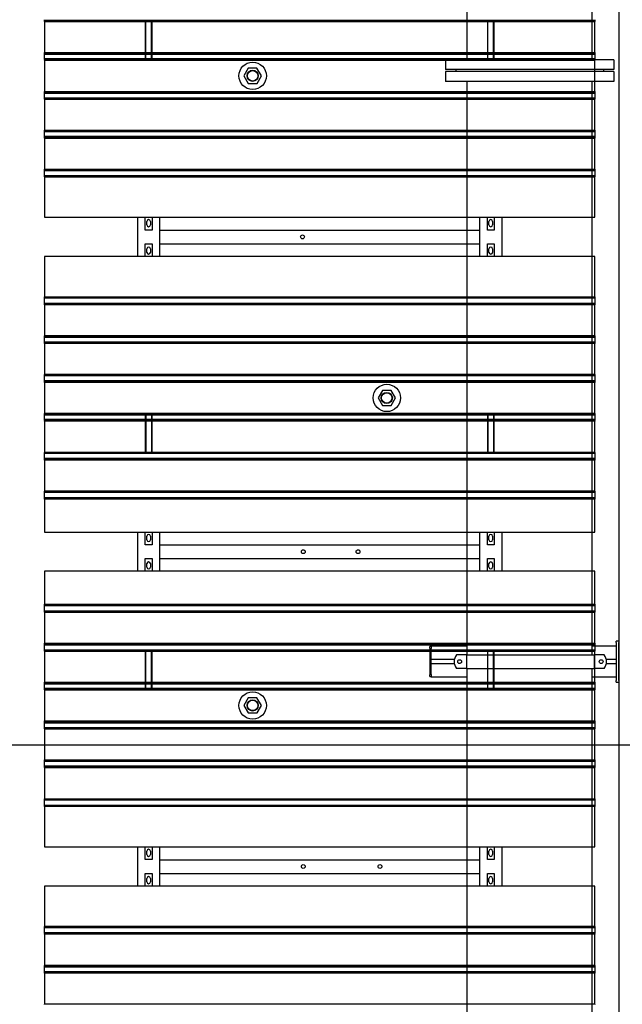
# Model space of a CAD drawing. Extents: x -89225 to 110569, y 13360 to 87647.
# Tile 270 of 478: x 47687 to 49889, y 66316 to 69913. Entities that reach past the tile are written whole.
import ezdxf

# ---------------------------------------------------------------- set-up
doc = ezdxf.new("R2010")
doc.units = 0
doc.layers.add('4', color=4, linetype='Continuous', lineweight=25)
doc.layers.add('Iv-Lines 035', color=4, linetype='Continuous')

# ---------------------------------------------------------------- blocks, each defined once
blk = doc.blocks.new('Leidingwerk beluchtingsinstallatie')
for p, q in [((1296643.7, -934466.8), (1296643.7, -933389.8)), ((1297100.9, -934466.8), (1297100.9, -933389.8)), ((1297179.8, -934466.8), (1296564.8, -934466.8)), ((1296564.8, -934466.8), (1296564.8, -934502.8)), ((1297179.8, -934466.8), (1297179.8, -934502.8)), ((1297179.8, -934502.8), (1296564.8, -934502.8)), ((1297179.8, -934509.8), (1296564.8, -934509.8)), ((1296564.8, -934509.8), (1296564.8, -934545.8)), ((1296602.3, -934502.8), (1296602.3, -934509.8)), ((1297142.3, -934502.8), (1297142.3, -934509.8)), ((1297179.8, -934509.8), (1297179.8, -934545.8)), ((1297179.8, -934545.8), (1296564.8, -934545.8)), ((1296643.7, -936640.6), (1296643.7, -934545.8)), ((1297100.9, -936640.6), (1297100.9, -934545.8)), ((1296507.5, -936616.8), (1296507.5, -936610.8)), ((1296512.5, -936610.8), (1296507.5, -936610.8)), ((1296507.5, -936616.8), (1296507.5, -936713.8)), ((1296512.5, -936607.8), (1296643.7, -936607.8)), ((1296512.5, -936607.8), (1296512.5, -936617.8)), ((1297100.9, -936607.8), (1297187.5, -936607.8)), ((1297197.5, -936590.3), (1297187.5, -936590.3)), ((1297187.5, -936596.3), (1297187.5, -936590.3)), ((1297187.5, -936596.3), (1297187.5, -936734.3)), ((1297197.5, -936590.3), (1297197.5, -936596.3)), ((1297197.5, -936734.3), (1297197.5, -936596.3)), ((1296512.5, -936657.8), (1296512.5, -936617.8)), ((1296633, -936640.6), (1296604.8, -936640.6)), ((1296641, -936640.6), (1296633, -936640.6)), ((1296641, -936640.6), (1296641, -936690.6)), ((1296641, -936640.6), (1297108, -936640.6)), ((1297108, -936640.6), (1297108, -936690.6)), ((1297116, -936640.6), (1297108, -936640.6)), ((1297144.2, -936640.6), (1297116, -936640.6)), ((1296596.8, -936657.8), (1296512.5, -936657.8)), ((1296512.5, -936672.8), (1296512.5, -936657.8)), ((1296512.5, -936712.8), (1296512.5, -936672.8)), ((1296512.5, -936672.8), (1296596.7, -936672.8)), ((1297187.5, -936657.8), (1297152.2, -936657.8)), ((1297152.4, -936672.8), (1297187.5, -936672.8)), ((1296507.5, -936719.8), (1296507.5, -936713.8)), ((1296507.5, -936719.8), (1296512.5, -936719.8)), ((1296512.5, -936712.8), (1296512.5, -936722.8)), ((1296643.7, -936722.8), (1296512.5, -936722.8)), ((1296633, -936690.6), (1296604.8, -936690.6)), ((1296641, -936690.6), (1296633, -936690.6)), ((1296641, -936690.6), (1297108, -936690.6)), ((1296643.7, -939945.6), (1296643.7, -936690.6)), ((1297100.9, -939945.6), (1297100.9, -936690.6)), ((1297187.5, -936722.8), (1297100.9, -936722.8)), ((1297116, -936690.6), (1297108, -936690.6)), ((1297144.2, -936690.6), (1297116, -936690.6)), ((1297187.5, -936740.3), (1297187.5, -936734.3)), ((1297187.5, -936740.3), (1297197.5, -936740.3)), ((1297197.5, -936734.3), (1297197.5, -936740.3))]:
    blk.add_line(p, q)
for centre in [(1296616, -936665.6), (1297133, -936665.6)]:
    blk.add_circle(centre, 7)
for centre, start, end in [((1296636, -936665.6), 141.3178, 218.6822), ((1297113, -936665.6), 321.3178, 38.6822)]:
    blk.add_arc(centre, 40, start, end)
blk = doc.blocks.new('Beluchtingselementen Bosman')
for p, q in [((1287289.4, -868150.8), (1287289.4, -868149.3)), ((1287289.4, -868150.8), (1287289.4, -868152.1)), ((1287289.4, -868150.8), (1289299.4, -868150.8)), ((1287289.4, -868154.9), (1287289.4, -868152.1)), ((1287289.4, -868152.1), (1289299.4, -868152.1)), ((1287289.4, -868155.6), (1287289.4, -868154.9)), ((1287289.4, -868154.9), (1289299.4, -868154.9)), ((1287289.4, -868155.6), (1287289.4, -868269)), ((1287289.4, -868155.6), (1289299.4, -868155.6)), ((1287656.9, -868155.6), (1287656.9, -868269)), ((1287658.9, -868269), (1287658.9, -868155.6)), ((1287679.9, -868269), (1287679.9, -868155.6)), ((1287681.9, -868269), (1287681.9, -868155.6)), ((1288906.9, -868155.6), (1288906.9, -868269)), ((1288908.9, -868269), (1288908.9, -868155.6)), ((1288929.9, -868269), (1288929.9, -868155.6)), ((1288931.9, -868269), (1288931.9, -868155.6)), ((1289299.4, -868149.3), (1289299.4, -868150.8)), ((1289299.4, -868152.1), (1289299.4, -868150.8)), ((1289299.4, -868152.1), (1289299.4, -868154.9)), ((1289299.4, -868154.9), (1289299.4, -868155.6)), ((1289299.4, -868269), (1289299.4, -868155.6)), ((1287289.4, -868269.7), (1287289.4, -868269)), ((1287289.4, -868269), (1289299.4, -868269)), ((1287289.4, -868272.5), (1287289.4, -868269.7)), ((1287289.4, -868269.7), (1289299.4, -868269.7)), ((1287289.4, -868272.5), (1287289.4, -868273.7)), ((1287289.4, -868275.3), (1287289.4, -868273.7)), ((1287289.4, -868273.7), (1289299.4, -868273.7)), ((1287289.4, -868291.3), (1287289.4, -868275.3)), ((1287289.4, -868275.3), (1289299.4, -868275.3)), ((1287656.9, -868275.3), (1287656.9, -868291.3)), ((1287658.9, -868291.3), (1287658.9, -868275.3)), ((1287679.9, -868291.3), (1287679.9, -868275.3)), ((1287681.9, -868291.3), (1287681.9, -868275.3)), ((1288906.9, -868275.3), (1288906.9, -868291.3)), ((1288908.9, -868291.3), (1288908.9, -868275.3)), ((1288929.9, -868291.3), (1288929.9, -868275.3)), ((1288931.9, -868291.3), (1288931.9, -868275.3)), ((1289299.4, -868269), (1289299.4, -868269.7)), ((1289299.4, -868269.7), (1289299.4, -868272.5)), ((1289299.4, -868273.7), (1289299.4, -868272.5)), ((1289299.4, -868273.7), (1289299.4, -868275.3)), ((1289299.4, -868275.3), (1289299.4, -868291.3)), ((1287289.4, -868292.8), (1287289.4, -868291.3)), ((1287289.4, -868291.3), (1289299.4, -868291.3)), ((1287289.4, -868292.8), (1287289.4, -868294.1)), ((1287289.4, -868292.8), (1289299.4, -868292.8)), ((1287289.4, -868296.9), (1287289.4, -868294.1)), ((1287289.4, -868297.6), (1287289.4, -868296.9)), ((1287289.4, -868296.9), (1289299.4, -868296.9)), ((1287289.4, -868297.6), (1287289.4, -868411)), ((1287289.4, -868297.6), (1289299.4, -868297.6)), ((1289299.4, -868291.3), (1289299.4, -868292.8)), ((1289299.4, -868294.1), (1289299.4, -868292.8)), ((1289299.4, -868294.1), (1289299.4, -868296.9)), ((1289299.4, -868296.9), (1289299.4, -868297.6)), ((1289299.4, -868411), (1289299.4, -868297.6)), ((1288033.4, -868326.8), (1288017.6, -868354.4)), ((1288065.2, -868326.7), (1288033.4, -868326.8)), ((1288081.2, -868354.2), (1288065.2, -868326.7)), ((1288017.6, -868354.4), (1288033.6, -868381.9)), ((1288033.6, -868381.9), (1288065.4, -868381.8)), ((1288065.4, -868381.8), (1288081.2, -868354.2)), ((1287289.4, -868411.7), (1287289.4, -868411)), ((1287289.4, -868411), (1289299.4, -868411)), ((1287289.4, -868414.5), (1287289.4, -868411.7)), ((1287289.4, -868411.7), (1289299.4, -868411.7)), ((1287289.4, -868414.5), (1287289.4, -868415.7)), ((1287289.4, -868417.3), (1287289.4, -868415.7)), ((1287289.4, -868415.7), (1289299.4, -868415.7)), ((1287289.4, -868433.3), (1287289.4, -868417.3)), ((1287289.4, -868417.3), (1289299.4, -868417.3)), ((1289299.4, -868411), (1289299.4, -868411.7)), ((1289299.4, -868411.7), (1289299.4, -868414.5)), ((1289299.4, -868415.7), (1289299.4, -868414.5)), ((1289299.4, -868415.7), (1289299.4, -868417.3)), ((1289299.4, -868417.3), (1289299.4, -868433.3)), ((1287289.4, -868434.8), (1287289.4, -868433.3)), ((1287289.4, -868434.8), (1287289.4, -868436.1)), ((1287289.4, -868434.8), (1289299.4, -868434.8)), ((1287289.4, -868438.9), (1287289.4, -868436.1)), ((1287289.4, -868439.6), (1287289.4, -868438.9)), ((1287289.4, -868438.9), (1289299.4, -868438.9)), ((1287289.4, -868439.6), (1287289.4, -868553)), ((1287289.4, -868439.6), (1289299.4, -868439.6)), ((1289299.4, -868433.3), (1289299.4, -868434.8)), ((1289299.4, -868436.1), (1289299.4, -868434.8)), ((1289299.4, -868436.1), (1289299.4, -868438.9)), ((1289299.4, -868438.9), (1289299.4, -868439.6)), ((1289299.4, -868553), (1289299.4, -868439.6)), ((1287289.4, -868553.7), (1287289.4, -868553)), ((1287289.4, -868553), (1289299.4, -868553)), ((1287289.4, -868556.5), (1287289.4, -868553.7)), ((1287289.4, -868553.7), (1289299.4, -868553.7)), ((1287289.4, -868556.5), (1287289.4, -868557.7)), ((1287289.4, -868559.3), (1287289.4, -868557.7)), ((1287289.4, -868557.7), (1289299.4, -868557.7)), ((1287289.4, -868575.3), (1287289.4, -868559.3)), ((1289299.4, -868553), (1289299.4, -868553.7)), ((1289299.4, -868553.7), (1289299.4, -868556.5)), ((1289299.4, -868557.7), (1289299.4, -868556.5)), ((1289299.4, -868557.7), (1289299.4, -868559.3)), ((1289299.4, -868559.3), (1289299.4, -868575.3)), ((1287289.4, -868576.8), (1287289.4, -868575.3)), ((1287289.4, -868575.3), (1289299.4, -868575.3)), ((1287289.4, -868576.8), (1287289.4, -868578.1)), ((1287289.4, -868576.8), (1289299.4, -868576.8)), ((1287289.4, -868580.9), (1287289.4, -868578.1)), ((1287289.4, -868578.1), (1289299.4, -868578.1)), ((1287289.4, -868581.6), (1287289.4, -868580.9)), ((1287289.4, -868580.9), (1289299.4, -868580.9)), ((1287289.4, -868581.6), (1287289.4, -868695)), ((1287289.4, -868581.6), (1289299.4, -868581.6)), ((1289299.4, -868575.3), (1289299.4, -868576.8)), ((1289299.4, -868578.1), (1289299.4, -868576.8)), ((1289299.4, -868578.1), (1289299.4, -868580.9)), ((1289299.4, -868580.9), (1289299.4, -868581.6)), ((1289299.4, -868695), (1289299.4, -868581.6)), ((1287289.4, -868695.7), (1287289.4, -868695)), ((1287289.4, -868695), (1289299.4, -868695)), ((1287289.4, -868698.5), (1287289.4, -868695.7)), ((1287289.4, -868695.7), (1289299.4, -868695.7)), ((1287289.4, -868698.5), (1287289.4, -868699.7)), ((1287289.4, -868698.5), (1289299.4, -868698.5)), ((1287289.4, -868701.3), (1287289.4, -868699.7)), ((1287289.4, -868699.7), (1289299.4, -868699.7)), ((1287289.4, -868717.3), (1287289.4, -868701.3)), ((1289299.4, -868695), (1289299.4, -868695.7)), ((1289299.4, -868695.7), (1289299.4, -868698.5)), ((1289299.4, -868699.7), (1289299.4, -868698.5)), ((1289299.4, -868699.7), (1289299.4, -868701.3)), ((1289299.4, -868701.3), (1289299.4, -868717.3)), ((1287289.4, -868718.8), (1287289.4, -868717.3)), ((1287289.4, -868718.8), (1287289.4, -868720.1)), ((1287289.4, -868718.8), (1289299.4, -868718.8)), ((1287289.4, -868722.9), (1287289.4, -868720.1)), ((1287289.4, -868723.6), (1287289.4, -868722.9)), ((1287289.4, -868722.9), (1289299.4, -868722.9)), ((1287289.4, -868723.6), (1287289.4, -868871.1)), ((1289299.4, -868717.3), (1289299.4, -868718.8)), ((1289299.4, -868720.1), (1289299.4, -868718.8)), ((1289299.4, -868720.1), (1289299.4, -868722.9)), ((1289299.4, -868722.9), (1289299.4, -868723.6)), ((1289299.4, -868871.1), (1289299.4, -868723.6)), ((1287289.4, -868871.1), (1289299.4, -868871.1)), ((1287629.4, -869014.3), (1287629.4, -868871.1)), ((1287656.9, -868917.7), (1287656.9, -868871.1)), ((1287662.9, -868899.1), (1287662.9, -868886.1)), ((1287675.9, -868886.1), (1287675.9, -868899.1)), ((1287681.9, -868871.1), (1287681.9, -868917.7)), ((1287709.4, -868871.1), (1287709.4, -869014.3)), ((1288879.4, -869014.3), (1288879.4, -868871.1)), ((1288906.9, -868917.7), (1288906.9, -868871.1)), ((1288912.9, -868899.1), (1288912.9, -868886.1)), ((1288925.9, -868886.1), (1288925.9, -868899.1)), ((1288931.9, -868871.1), (1288931.9, -868917.7)), ((1288959.4, -868871.1), (1288959.4, -869014.3)), ((1287681.9, -868917.7), (1287656.9, -868917.7)), ((1287709.4, -868917.8), (1288879.4, -868917.8)), ((1287709.4, -868923.8), (1287709.4, -868967.8)), ((1288879.4, -868967.8), (1288879.4, -868923.8)), ((1288931.9, -868917.7), (1288906.9, -868917.7)), ((1287656.9, -869014.3), (1287656.9, -868967.7)), ((1287656.9, -868967.7), (1287681.9, -868967.7)), ((1287662.9, -868999.3), (1287662.9, -868986.3)), ((1287675.9, -868986.3), (1287675.9, -868999.3)), ((1287681.9, -868967.7), (1287681.9, -869014.3)), ((1287709.4, -868967.8), (1288879.4, -868967.8)), ((1288906.9, -869014.3), (1288906.9, -868967.7)), ((1288906.9, -868967.7), (1288931.9, -868967.7)), ((1288912.9, -868999.3), (1288912.9, -868986.3)), ((1288925.9, -868986.3), (1288925.9, -868999.3)), ((1288931.9, -868967.7), (1288931.9, -869014.3)), ((1289299.4, -869014.3), (1287289.4, -869014.3)), ((1287289.4, -869014.3), (1287289.4, -869161.8)), ((1289299.4, -869161.8), (1289299.4, -869014.3)), ((1287289.4, -869162.5), (1287289.4, -869161.8)), ((1287289.4, -869165.3), (1287289.4, -869162.5)), ((1289299.4, -869162.5), (1287289.4, -869162.5)), ((1287289.4, -869165.3), (1287289.4, -869166.5)), ((1287289.4, -869168.1), (1287289.4, -869166.5)), ((1289299.4, -869166.5), (1287289.4, -869166.5)), ((1287289.4, -869184.1), (1287289.4, -869168.1)), ((1289299.4, -869161.8), (1289299.4, -869162.5)), ((1289299.4, -869162.5), (1289299.4, -869165.3)), ((1289299.4, -869166.5), (1289299.4, -869165.3)), ((1289299.4, -869166.5), (1289299.4, -869168.1)), ((1289299.4, -869168.1), (1289299.4, -869184.1)), ((1287289.4, -869185.6), (1287289.4, -869184.1)), ((1287289.4, -869185.6), (1287289.4, -869186.9)), ((1289299.4, -869185.6), (1287289.4, -869185.6)), ((1287289.4, -869189.7), (1287289.4, -869186.9)), ((1289299.4, -869186.9), (1287289.4, -869186.9)), ((1287289.4, -869190.4), (1287289.4, -869189.7)), ((1289299.4, -869189.7), (1287289.4, -869189.7)), ((1287289.4, -869190.4), (1287289.4, -869303.8)), ((1289299.4, -869190.4), (1287289.4, -869190.4)), ((1289299.4, -869184.1), (1289299.4, -869185.6)), ((1289299.4, -869186.9), (1289299.4, -869185.6)), ((1289299.4, -869186.9), (1289299.4, -869189.7)), ((1289299.4, -869189.7), (1289299.4, -869190.4)), ((1289299.4, -869303.8), (1289299.4, -869190.4)), ((1287289.4, -869304.5), (1287289.4, -869303.8)), ((1289299.4, -869303.8), (1287289.4, -869303.8)), ((1287289.4, -869307.3), (1287289.4, -869304.5)), ((1289299.4, -869304.5), (1287289.4, -869304.5)), ((1287289.4, -869307.3), (1287289.4, -869308.5)), ((1289299.4, -869307.3), (1287289.4, -869307.3)), ((1287289.4, -869310.1), (1287289.4, -869308.5)), ((1289299.4, -869308.5), (1287289.4, -869308.5)), ((1287289.4, -869326.1), (1287289.4, -869310.1)), ((1289299.4, -869310.1), (1287289.4, -869310.1)), ((1289299.4, -869303.8), (1289299.4, -869304.5)), ((1289299.4, -869304.5), (1289299.4, -869307.3)), ((1289299.4, -869308.5), (1289299.4, -869307.3)), ((1289299.4, -869308.5), (1289299.4, -869310.1)), ((1289299.4, -869310.1), (1289299.4, -869326.1)), ((1287289.4, -869327.6), (1287289.4, -869326.1)), ((1287289.4, -869327.6), (1287289.4, -869328.9)), ((1289299.4, -869327.6), (1287289.4, -869327.6)), ((1287289.4, -869331.7), (1287289.4, -869328.9)), ((1287289.4, -869332.4), (1287289.4, -869331.7)), ((1289299.4, -869331.7), (1287289.4, -869331.7)), ((1287289.4, -869332.4), (1287289.4, -869445.8)), ((1289299.4, -869332.4), (1287289.4, -869332.4)), ((1289299.4, -869326.1), (1289299.4, -869327.6)), ((1289299.4, -869328.9), (1289299.4, -869327.6)), ((1289299.4, -869328.9), (1289299.4, -869331.7)), ((1289299.4, -869331.7), (1289299.4, -869332.4)), ((1289299.4, -869445.8), (1289299.4, -869332.4)), ((1287289.4, -869446.5), (1287289.4, -869445.8)), ((1289299.4, -869445.8), (1287289.4, -869445.8)), ((1287289.4, -869449.3), (1287289.4, -869446.5)), ((1289299.4, -869446.5), (1287289.4, -869446.5)), ((1287289.4, -869449.3), (1287289.4, -869450.5)), ((1287289.4, -869452.1), (1287289.4, -869450.5)), ((1289299.4, -869450.5), (1287289.4, -869450.5)), ((1287289.4, -869468.1), (1287289.4, -869452.1)), ((1289299.4, -869445.8), (1289299.4, -869446.5)), ((1289299.4, -869446.5), (1289299.4, -869449.3)), ((1289299.4, -869450.5), (1289299.4, -869449.3)), ((1289299.4, -869450.5), (1289299.4, -869452.1)), ((1289299.4, -869452.1), (1289299.4, -869468.1)), ((1287289.4, -869469.6), (1287289.4, -869468.1)), ((1289299.4, -869468.1), (1287289.4, -869468.1)), ((1287289.4, -869469.6), (1287289.4, -869470.9)), ((1289299.4, -869469.6), (1287289.4, -869469.6)), ((1287289.4, -869473.7), (1287289.4, -869470.9)), ((1287289.4, -869474.4), (1287289.4, -869473.7)), ((1289299.4, -869473.7), (1287289.4, -869473.7)), ((1287289.4, -869474.4), (1287289.4, -869587.8)), ((1289299.4, -869474.4), (1287289.4, -869474.4)), ((1289299.4, -869468.1), (1289299.4, -869469.6)), ((1289299.4, -869470.9), (1289299.4, -869469.6)), ((1289299.4, -869470.9), (1289299.4, -869473.7)), ((1289299.4, -869473.7), (1289299.4, -869474.4)), ((1289299.4, -869587.8), (1289299.4, -869474.4)), ((1288523.4, -869503.6), (1288507.6, -869531.2)), ((1288507.6, -869531.2), (1288523.6, -869558.7)), ((1288555.2, -869503.5), (1288523.4, -869503.6)), ((1288571.2, -869531), (1288555.2, -869503.5)), ((1288555.4, -869558.6), (1288571.2, -869531)), ((1288523.6, -869558.7), (1288555.4, -869558.6)), ((1287289.4, -869588.5), (1287289.4, -869587.8)), ((1289299.4, -869587.8), (1287289.4, -869587.8)), ((1287289.4, -869591.3), (1287289.4, -869588.5)), ((1289299.4, -869588.5), (1287289.4, -869588.5)), ((1287289.4, -869591.3), (1287289.4, -869592.5)), ((1287289.4, -869594.1), (1287289.4, -869592.5)), ((1289299.4, -869592.5), (1287289.4, -869592.5)), ((1287289.4, -869610.1), (1287289.4, -869594.1)), ((1289299.4, -869594.1), (1287289.4, -869594.1)), ((1287656.9, -869594.1), (1287656.9, -869610.1)), ((1287658.9, -869594.1), (1287658.9, -869610.1)), ((1287679.9, -869594.1), (1287679.9, -869610.1)), ((1287681.9, -869610.1), (1287681.9, -869594.1)), ((1288906.9, -869594.1), (1288906.9, -869610.1)), ((1288908.9, -869594.1), (1288908.9, -869610.1)), ((1288929.9, -869594.1), (1288929.9, -869610.1)), ((1288931.9, -869610.1), (1288931.9, -869594.1)), ((1289299.4, -869587.8), (1289299.4, -869588.5)), ((1289299.4, -869588.5), (1289299.4, -869591.3)), ((1289299.4, -869592.5), (1289299.4, -869591.3)), ((1289299.4, -869592.5), (1289299.4, -869594.1)), ((1289299.4, -869594.1), (1289299.4, -869610.1)), ((1287289.4, -869611.6), (1287289.4, -869610.1)), ((1289299.4, -869610.1), (1287289.4, -869610.1)), ((1287289.4, -869611.6), (1287289.4, -869612.9)), ((1289299.4, -869611.6), (1287289.4, -869611.6)), ((1287289.4, -869615.7), (1287289.4, -869612.9)), ((1287289.4, -869616.4), (1287289.4, -869615.7)), ((1289299.4, -869615.7), (1287289.4, -869615.7)), ((1287289.4, -869616.4), (1287289.4, -869729.8)), ((1289299.4, -869616.4), (1287289.4, -869616.4)), ((1287656.9, -869616.4), (1287656.9, -869729.8)), ((1287658.9, -869616.4), (1287658.9, -869729.8)), ((1287679.9, -869616.4), (1287679.9, -869729.8)), ((1287681.9, -869729.8), (1287681.9, -869616.4)), ((1288906.9, -869616.4), (1288906.9, -869729.8)), ((1288908.9, -869616.4), (1288908.9, -869729.8)), ((1288929.9, -869616.4), (1288929.9, -869729.8)), ((1288931.9, -869729.8), (1288931.9, -869616.4)), ((1289299.4, -869610.1), (1289299.4, -869611.6)), ((1289299.4, -869612.9), (1289299.4, -869611.6)), ((1289299.4, -869612.9), (1289299.4, -869615.7)), ((1289299.4, -869615.7), (1289299.4, -869616.4)), ((1289299.4, -869729.8), (1289299.4, -869616.4)), ((1287289.4, -869730.5), (1287289.4, -869729.8)), ((1289299.4, -869729.8), (1287289.4, -869729.8)), ((1287289.4, -869733.3), (1287289.4, -869730.5)), ((1289299.4, -869730.5), (1287289.4, -869730.5)), ((1287289.4, -869733.3), (1287289.4, -869734.5)), ((1289299.4, -869733.3), (1287289.4, -869733.3)), ((1287289.4, -869736.1), (1287289.4, -869734.5)), ((1289299.4, -869734.5), (1287289.4, -869734.5)), ((1287289.4, -869752.1), (1287289.4, -869736.1)), ((1289299.4, -869729.8), (1289299.4, -869730.5)), ((1289299.4, -869730.5), (1289299.4, -869733.3)), ((1289299.4, -869734.5), (1289299.4, -869733.3)), ((1289299.4, -869734.5), (1289299.4, -869736.1)), ((1289299.4, -869736.1), (1289299.4, -869752.1)), ((1287289.4, -869753.6), (1287289.4, -869752.1)), ((1289299.4, -869752.1), (1287289.4, -869752.1)), ((1287289.4, -869753.6), (1287289.4, -869754.9)), ((1289299.4, -869753.6), (1287289.4, -869753.6)), ((1287289.4, -869757.7), (1287289.4, -869754.9)), ((1287289.4, -869758.4), (1287289.4, -869757.7)), ((1289299.4, -869757.7), (1287289.4, -869757.7)), ((1287289.4, -869758.4), (1287289.4, -869871.8)), ((1289299.4, -869758.4), (1287289.4, -869758.4)), ((1289299.4, -869752.1), (1289299.4, -869753.6)), ((1289299.4, -869754.9), (1289299.4, -869753.6)), ((1289299.4, -869754.9), (1289299.4, -869757.7)), ((1289299.4, -869757.7), (1289299.4, -869758.4)), ((1289299.4, -869871.8), (1289299.4, -869758.4)), ((1287289.4, -869872.5), (1287289.4, -869871.8)), ((1289299.4, -869871.8), (1287289.4, -869871.8)), ((1287289.4, -869875.3), (1287289.4, -869872.5)), ((1289299.4, -869872.5), (1287289.4, -869872.5)), ((1287289.4, -869875.3), (1287289.4, -869876.5)), ((1287289.4, -869878.1), (1287289.4, -869876.5)), ((1289299.4, -869876.5), (1287289.4, -869876.5)), ((1287289.4, -869894.1), (1287289.4, -869878.1)), ((1287289.4, -869895.6), (1287289.4, -869894.1)), ((1287289.4, -869895.6), (1287289.4, -869896.9)), ((1289299.4, -869895.6), (1287289.4, -869895.6)), ((1289299.4, -869871.8), (1289299.4, -869872.5)), ((1289299.4, -869872.5), (1289299.4, -869875.3)), ((1289299.4, -869876.5), (1289299.4, -869875.3)), ((1289299.4, -869876.5), (1289299.4, -869878.1)), ((1289299.4, -869878.1), (1289299.4, -869894.1)), ((1289299.4, -869894.1), (1289299.4, -869895.6)), ((1289299.4, -869896.9), (1289299.4, -869895.6)), ((1287289.4, -869899.7), (1287289.4, -869896.9)), ((1287289.4, -869900.4), (1287289.4, -869899.7)), ((1289299.4, -869899.7), (1287289.4, -869899.7)), ((1287289.4, -869900.4), (1287289.4, -870021.1)), ((1289299.4, -869900.4), (1287289.4, -869900.4)), ((1289299.4, -869896.9), (1289299.4, -869899.7)), ((1289299.4, -869899.7), (1289299.4, -869900.4)), ((1289299.4, -870021.1), (1289299.4, -869900.4)), ((1287289.4, -870021.1), (1289299.4, -870021.1)), ((1287629.4, -870164.3), (1287629.4, -870021.1)), ((1287656.9, -870067.7), (1287656.9, -870021.1)), ((1287662.9, -870049.1), (1287662.9, -870036.1)), ((1287675.9, -870036.1), (1287675.9, -870049.1)), ((1287681.9, -870021.1), (1287681.9, -870067.7)), ((1287709.4, -870021.1), (1287709.4, -870164.3)), ((1288879.4, -870164.3), (1288879.4, -870021.1)), ((1288906.9, -870067.7), (1288906.9, -870021.1)), ((1288912.9, -870049.1), (1288912.9, -870036.1)), ((1288925.9, -870036.1), (1288925.9, -870049.1)), ((1288931.9, -870021.1), (1288931.9, -870067.7)), ((1288959.4, -870021.1), (1288959.4, -870164.3)), ((1287681.9, -870067.7), (1287656.9, -870067.7)), ((1287709.4, -870067.8), (1288879.4, -870067.8)), ((1287709.4, -870073.8), (1287709.4, -870117.8)), ((1288879.4, -870117.8), (1288879.4, -870073.8)), ((1288931.9, -870067.7), (1288906.9, -870067.7)), ((1287656.9, -870164.3), (1287656.9, -870117.7)), ((1287656.9, -870117.7), (1287681.9, -870117.7)), ((1287662.9, -870149.3), (1287662.9, -870136.3)), ((1287675.9, -870136.3), (1287675.9, -870149.3)), ((1287681.9, -870117.7), (1287681.9, -870164.3)), ((1287709.4, -870117.8), (1288879.4, -870117.8)), ((1288906.9, -870164.3), (1288906.9, -870117.7)), ((1288906.9, -870117.7), (1288931.9, -870117.7)), ((1288912.9, -870149.3), (1288912.9, -870136.3)), ((1288925.9, -870136.3), (1288925.9, -870149.3)), ((1288931.9, -870117.7), (1288931.9, -870164.3)), ((1289299.4, -870164.3), (1287289.4, -870164.3)), ((1287289.4, -870164.3), (1287289.4, -870285)), ((1289299.4, -870285), (1289299.4, -870164.3)), ((1287289.4, -870285.7), (1287289.4, -870285)), ((1287289.4, -870285), (1289299.4, -870285)), ((1287289.4, -870288.5), (1287289.4, -870285.7)), ((1287289.4, -870285.7), (1289299.4, -870285.7)), ((1287289.4, -870288.5), (1287289.4, -870289.7)), ((1287289.4, -870291.3), (1287289.4, -870289.7)), ((1287289.4, -870289.7), (1289299.4, -870289.7)), ((1287289.4, -870307.3), (1287289.4, -870291.3)), ((1289299.4, -870285), (1289299.4, -870285.7)), ((1289299.4, -870285.7), (1289299.4, -870288.5)), ((1289299.4, -870289.7), (1289299.4, -870288.5)), ((1289299.4, -870289.7), (1289299.4, -870291.3)), ((1289299.4, -870291.3), (1289299.4, -870307.3)), ((1287289.4, -870308.8), (1287289.4, -870307.3)), ((1287289.4, -870308.8), (1287289.4, -870310.1)), ((1287289.4, -870308.8), (1289299.4, -870308.8)), ((1287289.4, -870312.9), (1287289.4, -870310.1)), ((1287289.4, -870313.6), (1287289.4, -870312.9)), ((1287289.4, -870312.9), (1289299.4, -870312.9)), ((1287289.4, -870313.6), (1287289.4, -870427)), ((1287289.4, -870313.6), (1289299.4, -870313.6)), ((1289299.4, -870307.3), (1289299.4, -870308.8)), ((1289299.4, -870310.1), (1289299.4, -870308.8)), ((1289299.4, -870310.1), (1289299.4, -870312.9)), ((1289299.4, -870312.9), (1289299.4, -870313.6)), ((1289299.4, -870427), (1289299.4, -870313.6)), ((1287289.4, -870427.7), (1287289.4, -870427)), ((1287289.4, -870427), (1289299.4, -870427)), ((1287289.4, -870430.5), (1287289.4, -870427.7)), ((1287289.4, -870427.7), (1289299.4, -870427.7)), ((1287289.4, -870430.5), (1287289.4, -870431.7)), ((1287289.4, -870433.3), (1287289.4, -870431.7)), ((1287289.4, -870431.7), (1289299.4, -870431.7)), ((1287289.4, -870449.3), (1287289.4, -870433.3)), ((1287289.4, -870433.3), (1289299.4, -870433.3)), ((1289299.4, -870427), (1289299.4, -870427.7)), ((1289299.4, -870427.7), (1289299.4, -870430.5)), ((1289299.4, -870431.7), (1289299.4, -870430.5)), ((1289299.4, -870431.7), (1289299.4, -870433.3)), ((1289299.4, -870433.3), (1289299.4, -870449.3)), ((1287289.4, -870450.8), (1287289.4, -870449.3)), ((1287289.4, -870450.8), (1287289.4, -870452.1)), ((1287289.4, -870450.8), (1289299.4, -870450.8)), ((1287289.4, -870454.9), (1287289.4, -870452.1)), ((1287289.4, -870452.1), (1289299.4, -870452.1)), ((1287289.4, -870455.6), (1287289.4, -870454.9)), ((1287289.4, -870454.9), (1289299.4, -870454.9)), ((1287289.4, -870455.6), (1287289.4, -870569)), ((1287289.4, -870455.6), (1289299.4, -870455.6)), ((1287656.9, -870455.6), (1287656.9, -870569)), ((1287658.9, -870569), (1287658.9, -870455.6)), ((1287679.9, -870569), (1287679.9, -870455.6)), ((1287681.9, -870569), (1287681.9, -870455.6)), ((1288906.9, -870455.6), (1288906.9, -870569)), ((1288908.9, -870569), (1288908.9, -870455.6)), ((1288929.9, -870569), (1288929.9, -870455.6)), ((1288931.9, -870569), (1288931.9, -870455.6)), ((1289299.4, -870449.3), (1289299.4, -870450.8)), ((1289299.4, -870452.1), (1289299.4, -870450.8)), ((1289299.4, -870452.1), (1289299.4, -870454.9)), ((1289299.4, -870454.9), (1289299.4, -870455.6)), ((1289299.4, -870569), (1289299.4, -870455.6)), ((1287289.4, -870569.7), (1287289.4, -870569)), ((1287289.4, -870569), (1289299.4, -870569)), ((1287289.4, -870572.5), (1287289.4, -870569.7)), ((1287289.4, -870569.7), (1289299.4, -870569.7)), ((1287289.4, -870572.5), (1287289.4, -870573.7)), ((1287289.4, -870575.3), (1287289.4, -870573.7)), ((1287289.4, -870573.7), (1289299.4, -870573.7)), ((1287289.4, -870591.3), (1287289.4, -870575.3)), ((1287289.4, -870575.3), (1289299.4, -870575.3)), ((1287656.9, -870575.3), (1287656.9, -870591.3)), ((1287658.9, -870591.3), (1287658.9, -870575.3)), ((1287679.9, -870591.3), (1287679.9, -870575.3)), ((1287681.9, -870591.3), (1287681.9, -870575.3)), ((1288906.9, -870575.3), (1288906.9, -870591.3)), ((1288908.9, -870591.3), (1288908.9, -870575.3)), ((1288929.9, -870591.3), (1288929.9, -870575.3)), ((1288931.9, -870591.3), (1288931.9, -870575.3)), ((1289299.4, -870569), (1289299.4, -870569.7)), ((1289299.4, -870569.7), (1289299.4, -870572.5)), ((1289299.4, -870573.7), (1289299.4, -870572.5)), ((1289299.4, -870573.7), (1289299.4, -870575.3)), ((1289299.4, -870575.3), (1289299.4, -870591.3)), ((1287289.4, -870592.8), (1287289.4, -870591.3)), ((1287289.4, -870591.3), (1289299.4, -870591.3)), ((1287289.4, -870592.8), (1287289.4, -870594.1)), ((1287289.4, -870592.8), (1289299.4, -870592.8)), ((1287289.4, -870596.9), (1287289.4, -870594.1)), ((1287289.4, -870597.6), (1287289.4, -870596.9)), ((1287289.4, -870596.9), (1289299.4, -870596.9)), ((1287289.4, -870597.6), (1287289.4, -870711)), ((1287289.4, -870597.6), (1289299.4, -870597.6)), ((1289299.4, -870591.3), (1289299.4, -870592.8)), ((1289299.4, -870594.1), (1289299.4, -870592.8)), ((1289299.4, -870594.1), (1289299.4, -870596.9)), ((1289299.4, -870596.9), (1289299.4, -870597.6)), ((1289299.4, -870711), (1289299.4, -870597.6)), ((1288033.4, -870626.8), (1288017.6, -870654.4)), ((1288065.2, -870626.7), (1288033.4, -870626.8)), ((1288081.2, -870654.2), (1288065.2, -870626.7)), ((1288017.6, -870654.4), (1288033.6, -870681.9)), ((1288033.6, -870681.9), (1288065.4, -870681.8)), ((1288065.4, -870681.8), (1288081.2, -870654.2)), ((1287289.4, -870711.7), (1287289.4, -870711)), ((1287289.4, -870711), (1289299.4, -870711)), ((1287289.4, -870714.5), (1287289.4, -870711.7)), ((1287289.4, -870711.7), (1289299.4, -870711.7)), ((1287289.4, -870714.5), (1287289.4, -870715.7)), ((1287289.4, -870717.3), (1287289.4, -870715.7)), ((1287289.4, -870715.7), (1289299.4, -870715.7)), ((1287289.4, -870733.3), (1287289.4, -870717.3)), ((1287289.4, -870717.3), (1289299.4, -870717.3)), ((1289299.4, -870711), (1289299.4, -870711.7)), ((1289299.4, -870711.7), (1289299.4, -870714.5)), ((1289299.4, -870715.7), (1289299.4, -870714.5)), ((1289299.4, -870715.7), (1289299.4, -870717.3)), ((1289299.4, -870717.3), (1289299.4, -870733.3)), ((1287289.4, -870734.8), (1287289.4, -870733.3)), ((1287289.4, -870734.8), (1287289.4, -870736.1)), ((1287289.4, -870734.8), (1289299.4, -870734.8)), ((1287289.4, -870738.9), (1287289.4, -870736.1)), ((1287289.4, -870739.6), (1287289.4, -870738.9)), ((1287289.4, -870738.9), (1289299.4, -870738.9)), ((1287289.4, -870739.6), (1287289.4, -870853)), ((1287289.4, -870739.6), (1289299.4, -870739.6)), ((1289299.4, -870733.3), (1289299.4, -870734.8)), ((1289299.4, -870736.1), (1289299.4, -870734.8)), ((1289299.4, -870736.1), (1289299.4, -870738.9)), ((1289299.4, -870738.9), (1289299.4, -870739.6)), ((1289299.4, -870853), (1289299.4, -870739.6)), ((1287289.4, -870853.7), (1287289.4, -870853)), ((1287289.4, -870853), (1289299.4, -870853)), ((1287289.4, -870856.5), (1287289.4, -870853.7)), ((1287289.4, -870853.7), (1289299.4, -870853.7)), ((1287289.4, -870856.5), (1287289.4, -870857.7)), ((1287289.4, -870859.3), (1287289.4, -870857.7)), ((1287289.4, -870857.7), (1289299.4, -870857.7)), ((1287289.4, -870875.3), (1287289.4, -870859.3)), ((1289299.4, -870853), (1289299.4, -870853.7)), ((1289299.4, -870853.7), (1289299.4, -870856.5)), ((1289299.4, -870857.7), (1289299.4, -870856.5)), ((1289299.4, -870857.7), (1289299.4, -870859.3)), ((1289299.4, -870859.3), (1289299.4, -870875.3)), ((1287289.4, -870876.8), (1287289.4, -870875.3)), ((1287289.4, -870875.3), (1289299.4, -870875.3)), ((1287289.4, -870876.8), (1287289.4, -870878.1)), ((1287289.4, -870876.8), (1289299.4, -870876.8)), ((1287289.4, -870880.9), (1287289.4, -870878.1)), ((1287289.4, -870878.1), (1289299.4, -870878.1)), ((1287289.4, -870881.6), (1287289.4, -870880.9)), ((1287289.4, -870880.9), (1289299.4, -870880.9)), ((1287289.4, -870881.6), (1287289.4, -870995)), ((1287289.4, -870881.6), (1289299.4, -870881.6)), ((1289299.4, -870875.3), (1289299.4, -870876.8)), ((1289299.4, -870878.1), (1289299.4, -870876.8)), ((1289299.4, -870878.1), (1289299.4, -870880.9)), ((1289299.4, -870880.9), (1289299.4, -870881.6)), ((1289299.4, -870995), (1289299.4, -870881.6)), ((1287289.4, -870995.7), (1287289.4, -870995)), ((1287289.4, -870995), (1289299.4, -870995)), ((1287289.4, -870998.5), (1287289.4, -870995.7)), ((1287289.4, -870995.7), (1289299.4, -870995.7)), ((1287289.4, -870998.5), (1287289.4, -870999.7)), ((1287289.4, -870998.5), (1289299.4, -870998.5)), ((1287289.4, -871001.3), (1287289.4, -870999.7)), ((1287289.4, -870999.7), (1289299.4, -870999.7)), ((1287289.4, -871017.3), (1287289.4, -871001.3)), ((1289299.4, -870995), (1289299.4, -870995.7)), ((1289299.4, -870995.7), (1289299.4, -870998.5)), ((1289299.4, -870999.7), (1289299.4, -870998.5)), ((1289299.4, -870999.7), (1289299.4, -871001.3)), ((1289299.4, -871001.3), (1289299.4, -871017.3)), ((1287289.4, -871018.8), (1287289.4, -871017.3)), ((1287289.4, -871018.8), (1287289.4, -871020.1)), ((1287289.4, -871018.8), (1289299.4, -871018.8)), ((1287289.4, -871022.9), (1287289.4, -871020.1)), ((1287289.4, -871023.6), (1287289.4, -871022.9)), ((1287289.4, -871022.9), (1289299.4, -871022.9)), ((1287289.4, -871023.6), (1287289.4, -871171.1)), ((1289299.4, -871017.3), (1289299.4, -871018.8)), ((1289299.4, -871020.1), (1289299.4, -871018.8)), ((1289299.4, -871020.1), (1289299.4, -871022.9)), ((1289299.4, -871022.9), (1289299.4, -871023.6)), ((1289299.4, -871171.1), (1289299.4, -871023.6)), ((1287289.4, -871171.1), (1289299.4, -871171.1)), ((1287629.4, -871314.3), (1287629.4, -871171.1)), ((1287656.9, -871217.7), (1287656.9, -871171.1)), ((1287662.9, -871199.1), (1287662.9, -871186.1)), ((1287675.9, -871186.1), (1287675.9, -871199.1)), ((1287681.9, -871171.1), (1287681.9, -871217.7)), ((1287709.4, -871171.1), (1287709.4, -871314.3)), ((1288879.4, -871314.3), (1288879.4, -871171.1)), ((1288906.9, -871217.7), (1288906.9, -871171.1)), ((1288912.9, -871199.1), (1288912.9, -871186.1)), ((1288925.9, -871186.1), (1288925.9, -871199.1)), ((1288931.9, -871171.1), (1288931.9, -871217.7)), ((1288959.4, -871171.1), (1288959.4, -871314.3)), ((1287681.9, -871217.7), (1287656.9, -871217.7)), ((1287709.4, -871217.8), (1288879.4, -871217.8)), ((1287709.4, -871223.8), (1287709.4, -871267.8)), ((1288879.4, -871267.8), (1288879.4, -871223.8)), ((1288931.9, -871217.7), (1288906.9, -871217.7)), ((1287656.9, -871314.3), (1287656.9, -871267.7)), ((1287656.9, -871267.7), (1287681.9, -871267.7)), ((1287662.9, -871299.3), (1287662.9, -871286.3)), ((1287675.9, -871286.3), (1287675.9, -871299.3)), ((1287681.9, -871267.7), (1287681.9, -871314.3)), ((1287709.4, -871267.8), (1288879.4, -871267.8)), ((1288906.9, -871314.3), (1288906.9, -871267.7)), ((1288906.9, -871267.7), (1288931.9, -871267.7)), ((1288912.9, -871299.3), (1288912.9, -871286.3)), ((1288925.9, -871286.3), (1288925.9, -871299.3)), ((1288931.9, -871267.7), (1288931.9, -871314.3)), ((1289299.4, -871314.3), (1287289.4, -871314.3)), ((1287289.4, -871314.3), (1287289.4, -871461.8)), ((1289299.4, -871461.8), (1289299.4, -871314.3)), ((1287289.4, -871462.5), (1287289.4, -871461.8)), ((1287289.4, -871465.3), (1287289.4, -871462.5)), ((1289299.4, -871462.5), (1287289.4, -871462.5)), ((1287289.4, -871465.3), (1287289.4, -871466.5)), ((1287289.4, -871468.1), (1287289.4, -871466.5)), ((1289299.4, -871466.5), (1287289.4, -871466.5)), ((1287289.4, -871484.1), (1287289.4, -871468.1)), ((1289299.4, -871461.8), (1289299.4, -871462.5)), ((1289299.4, -871462.5), (1289299.4, -871465.3)), ((1289299.4, -871466.5), (1289299.4, -871465.3)), ((1289299.4, -871466.5), (1289299.4, -871468.1)), ((1289299.4, -871468.1), (1289299.4, -871484.1)), ((1287289.4, -871485.6), (1287289.4, -871484.1)), ((1287289.4, -871485.6), (1287289.4, -871486.9)), ((1289299.4, -871485.6), (1287289.4, -871485.6)), ((1287289.4, -871489.7), (1287289.4, -871486.9)), ((1289299.4, -871486.9), (1287289.4, -871486.9)), ((1287289.4, -871490.4), (1287289.4, -871489.7)), ((1289299.4, -871489.7), (1287289.4, -871489.7)), ((1287289.4, -871490.4), (1287289.4, -871603.8)), ((1289299.4, -871490.4), (1287289.4, -871490.4)), ((1289299.4, -871484.1), (1289299.4, -871485.6)), ((1289299.4, -871486.9), (1289299.4, -871485.6)), ((1289299.4, -871486.9), (1289299.4, -871489.7)), ((1289299.4, -871489.7), (1289299.4, -871490.4)), ((1289299.4, -871603.8), (1289299.4, -871490.4)), ((1287289.4, -871604.5), (1287289.4, -871603.8)), ((1289299.4, -871603.8), (1287289.4, -871603.8)), ((1287289.4, -871607.3), (1287289.4, -871604.5)), ((1289299.4, -871604.5), (1287289.4, -871604.5)), ((1287289.4, -871607.3), (1287289.4, -871608.5)), ((1289299.4, -871607.3), (1287289.4, -871607.3)), ((1287289.4, -871610.1), (1287289.4, -871608.5)), ((1289299.4, -871608.5), (1287289.4, -871608.5)), ((1287289.4, -871626.1), (1287289.4, -871610.1)), ((1289299.4, -871610.1), (1287289.4, -871610.1)), ((1289299.4, -871603.8), (1289299.4, -871604.5)), ((1289299.4, -871604.5), (1289299.4, -871607.3)), ((1289299.4, -871608.5), (1289299.4, -871607.3)), ((1289299.4, -871608.5), (1289299.4, -871610.1)), ((1289299.4, -871610.1), (1289299.4, -871626.1)), ((1287289.4, -871627.6), (1287289.4, -871626.1)), ((1287289.4, -871627.6), (1287289.4, -871628.9)), ((1289299.4, -871627.6), (1287289.4, -871627.6)), ((1287289.4, -871631.7), (1287289.4, -871628.9)), ((1287289.4, -871632.4), (1287289.4, -871631.7)), ((1289299.4, -871631.7), (1287289.4, -871631.7)), ((1287289.4, -871632.4), (1287289.4, -871745.8)), ((1289299.4, -871632.4), (1287289.4, -871632.4)), ((1289299.4, -871626.1), (1289299.4, -871627.6)), ((1289299.4, -871628.9), (1289299.4, -871627.6)), ((1289299.4, -871628.9), (1289299.4, -871631.7)), ((1289299.4, -871631.7), (1289299.4, -871632.4)), ((1289299.4, -871745.8), (1289299.4, -871632.4)), ((1287289.4, -871746.5), (1287289.4, -871745.8)), ((1289299.4, -871745.8), (1287289.4, -871745.8)), ((1289299.4, -871745.8), (1289299.4, -871746.5))]:
    blk.add_line(p, q)
for centre, radius in [((1288049.4, -868354.3), 50), ((1288049.4, -868354.3), 20.5), ((1288049.4, -868354.3), 19), ((1288231.4, -868942.8), 7), ((1288539.4, -869531.1), 50), ((1288539.4, -869531.1), 20.5), ((1288539.4, -869531.1), 19), ((1288234.4, -870092.8), 7), ((1288434.4, -870092.8), 7), ((1288049.4, -870654.3), 50), ((1288049.4, -870654.3), 20.5), ((1288049.4, -870654.3), 19), ((1288234.4, -871242.8), 7), ((1288514.4, -871242.8), 7)]:
    blk.add_circle(centre, radius)
for centre, start, end in [((1287669.4, -868886.1), 360, 180), ((1288919.4, -868886.1), 0, 180), ((1287669.4, -868899.1), 180, 360), ((1288919.4, -868899.1), 180, 0), ((1287669.4, -868986.3), 0, 180), ((1288919.4, -868986.3), 360, 180), ((1287669.4, -868999.3), 180, 0), ((1288919.4, -868999.3), 180, 360), ((1287669.4, -870036.1), 360, 180), ((1288919.4, -870036.1), 0, 180), ((1287669.4, -870049.1), 180, 360), ((1288919.4, -870049.1), 180, 0), ((1287669.4, -870136.3), 0, 180), ((1288919.4, -870136.3), 360, 180), ((1287669.4, -870149.3), 180, 0), ((1288919.4, -870149.3), 180, 360), ((1287669.4, -871186.1), 360, 180), ((1288919.4, -871186.1), 0, 180), ((1287669.4, -871199.1), 180, 360), ((1288919.4, -871199.1), 180, 0), ((1287669.4, -871286.3), 0, 180), ((1288919.4, -871286.3), 360, 180), ((1287669.4, -871299.3), 180, 0), ((1288919.4, -871299.3), 180, 360)]:
    blk.add_arc(centre, 6.5, start, end)

msp = doc.modelspace()

# ---------------------------------------------------------------- linework, layer by layer
at = {"layer": '4', "ltscale": 0.5}
msp.add_lwpolyline([(14697.8, 67263.5), (71060, 67263.5)], dxfattribs=at)
at = {"layer": 'Iv-Lines 035'}
msp.add_line((49875.9, 77587.7), (49875.9, 64138.1), dxfattribs=at)

# ---------------------------------------------------------------- block references
for name, p in [('Leidingwerk beluchtingsinstallatie', (-1247321.4, 1004233.5)), ('Beluchtingselementen Bosman', (-1239510.9, 938062.2))]:
    msp.add_blockref(name, p, dxfattribs=at)

doc.saveas('drawing.dxf')
